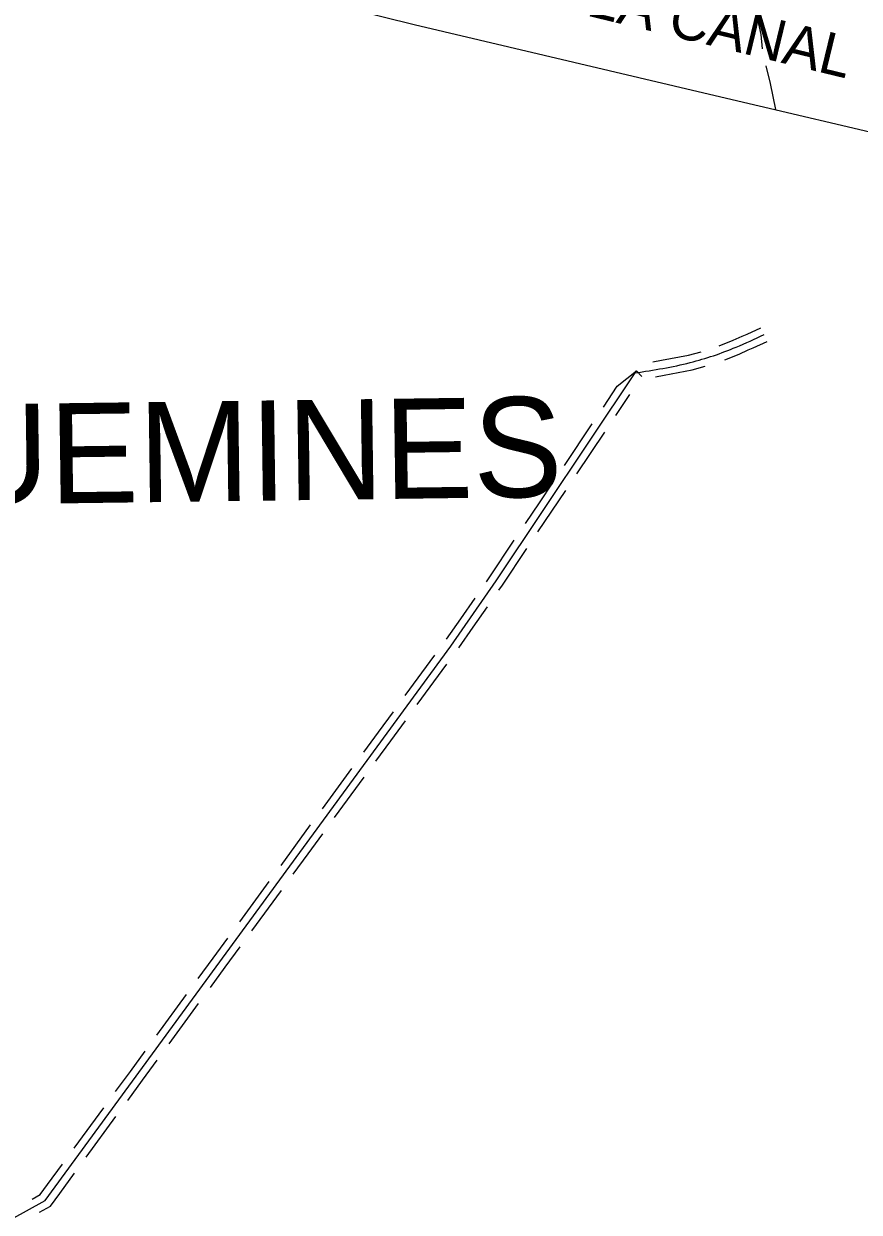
# Model space of a CAD drawing. Extents: x 3683613 to 3738215, y 469626 to 495384.
# Drawn here: x 3710422 to 3712091, y 478421 to 480796 of the extents above; entities that cross this region are included whole.
import ezdxf

# ---------------------------------------------------------------- set-up
doc = ezdxf.new("R2010")
doc.units = 0
for name, color, linetype in [('V-RIVR-IDEN', 7, 'Continuous'), ('V-ROAD-CNTR', 7, 'Continuous'), ('V-TOPO-GNAM-IDEN', 7, 'Continuous'), ('V-TOPO-SHOR', 7, 'Continuous')]:
    doc.layers.add(name, color=color, linetype=linetype)

msp = doc.modelspace()

# ---------------------------------------------------------------- linework, layer by layer
at = {"layer": 'V-ROAD-CNTR'}
for points in [[(3711811.5, 480152.1), (3711839.3, 480163.3), (3711857.1, 480171.3)], [(3711857.1, 480171.3), (3711866.9, 480175.7), (3711894.8, 480188.2)], [(3711869.4, 480143.9), (3711879.2, 480148.3), (3711907.1, 480160.8)], [(3711678.6, 480119.9), (3711695.8, 480123.2), (3711750.3, 480133.4), (3711775.3, 480140.2)], [(3711822.7, 480124.3), (3711851, 480135.7), (3711869.4, 480143.9)], [(3709505, 477925.3), (3710139.3, 478265.2), (3710465, 478445.1), (3711275.1, 479552.4), (3711365.7, 479682.5), (3711646.2, 480101.9)], [(3711607.6, 480071.3), (3711646.2, 480101.9), (3711656.9, 480091)], [(3711684.2, 480090.4), (3711701.4, 480093.7), (3711757, 480104.1), (3711783.2, 480111.2)], [(3711579.9, 480029.8), (3711607.6, 480071.3)], [(3711604.8, 480013.1), (3711632.6, 480054.6)], [(3711502, 479913.4), (3711557.6, 479996.5)], [(3711527, 479896.7), (3711582.6, 479979.8)], [(3711452, 479838.6), (3711479.8, 479880.1)], [(3711477, 479821.9), (3711504.7, 479863.4)], [(3711424.2, 479797), (3711452, 479838.6)], [(3711449.2, 479780.3), (3711477, 479821.9)], [(3711346.4, 479681), (3711353.3, 479691), (3711402, 479763.7)], [(3711371, 479663.8), (3711378.1, 479674.1), (3711426.9, 479747.1)], [(3711294.9, 479607.1), (3711323.5, 479648.2)], [(3711319.5, 479590), (3711348.1, 479631)], [(3711266.3, 479566.1), (3711294.9, 479607.1)], [(3711291, 479549), (3711319.5, 479590)], [(3711184, 479453.3), (3711243.1, 479534)], [(3711208.2, 479435.6), (3711267.3, 479516.3)], [(3711130.9, 479380.7), (3711160.4, 479421)], [(3711155.1, 479363), (3711184.6, 479403.3)], [(3711101.3, 479340.3), (3711130.9, 479380.7)], [(3711125.6, 479322.6), (3711155.1, 479363)], [(3711018.7, 479227.3), (3711077.7, 479308)], [(3711042.9, 479209.6), (3711101.9, 479290.3)], [(3710965.5, 479154.7), (3710995.1, 479195)], [(3710989.8, 479137), (3711019.3, 479177.3)], [(3710936, 479114.3), (3710965.5, 479154.7)], [(3710960.2, 479096.6), (3710989.8, 479137)], [(3710853.4, 479001.3), (3710912.4, 479082.1)], [(3710877.6, 478983.6), (3710936.6, 479064.3)], [(3710800.2, 478928.7), (3710829.7, 478969.1)], [(3710824.4, 478911), (3710854, 478951.4)], [(3710770.7, 478888.4), (3710800.2, 478928.7)], [(3710794.9, 478870.6), (3710824.4, 478911)], [(3710688, 478775.4), (3710747.1, 478856.1)], [(3710712.2, 478757.7), (3710771.3, 478838.4)], [(3710634.9, 478702.7), (3710664.4, 478743.1)], [(3710659.1, 478685), (3710688.6, 478725.4)], [(3710605.4, 478662.4), (3710634.9, 478702.7)], [(3710629.6, 478644.7), (3710659.1, 478685)], [(3710522.7, 478549.4), (3710581.8, 478630.1)], [(3710546.9, 478531.7), (3710606, 478612.4)], [(3710469.6, 478476.7), (3710499.1, 478517.1)], [(3710493.8, 478459), (3710523.3, 478499.4)], [(3710438.7, 478447.7), (3710454.8, 478456.6), (3710469.6, 478476.7)], [(3710453.2, 478421.4), (3710475.1, 478433.5), (3710493.8, 478459)]]:
    msp.add_lwpolyline(points, dxfattribs=at)
msp.add_spline([(3711643.6, 480098.1), (3711753.6, 480118.8), (3711845.1, 480149.5), (3711901, 480174.5)], degree=3, dxfattribs=at)
at = {"layer": 'V-TOPO-SHOR'}
for points in [[(3709754.1, 481144.1), (3710226.4, 481042.8), (3710765.5, 480902.6), (3711201.8, 480794), (3711780.7, 480657.7), (3712233.9, 480551.3), (3712712.7, 480429.1), (3713316, 480285.7), (3714069.9, 480106)], [(3711886.6, 480810.6), (3711894.2, 480773.9), (3711897.3, 480745.2)], [(3711904.5, 480711.6), (3711913.3, 480676.5), (3711923.5, 480624.2)]]:
    msp.add_lwpolyline(points, dxfattribs=at)

# ---------------------------------------------------------------- texts
at = {"layer": 'V-RIVR-IDEN'}
msp.add_text('STELLA CANAL', height=83, rotation=346.3633, dxfattribs=at).set_placement((3711274, 480878))
at = {"layer": 'V-TOPO-GNAM-IDEN'}
msp.add_text('PLAQUEMINES', height=200, rotation=0.7751, dxfattribs=at).set_placement((3709567.3, 479824.8))

doc.saveas('drawing.dxf')
